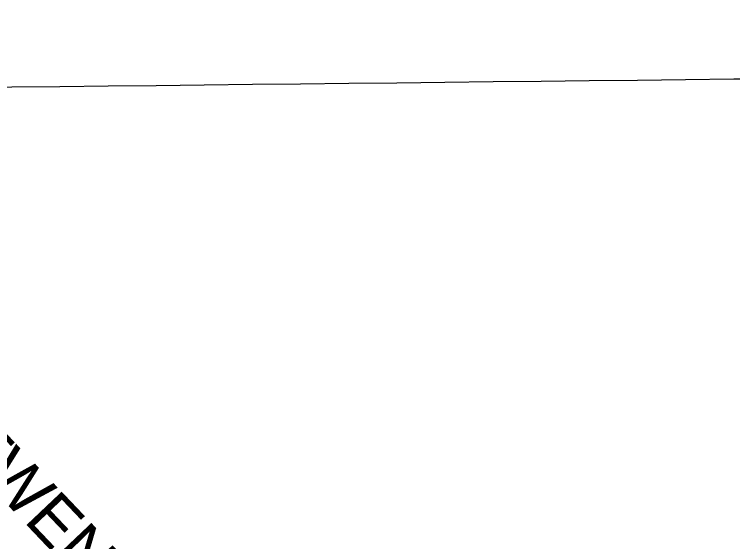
# Model space of a CAD drawing. Extents: x 3704301 to 3742427, y 506229 to 532009.
# Drawn here: x 3730206 to 3731437, y 523250 to 524154 of the extents above; entities that cross this region are included whole.
import ezdxf

# ---------------------------------------------------------------- set-up
doc = ezdxf.new("R2010")
doc.units = 0
doc.layers.add('V-GRID-MAJR', color=7, linetype='Continuous')
doc.layers.add('V-RIVR-IDEN', color=7, linetype='Continuous')

msp = doc.modelspace()

# ---------------------------------------------------------------- linework, layer by layer
at = {"layer": 'V-GRID-MAJR'}
msp.add_spline([(3708427.129, 523767.243), (3713705.816, 523829.819), (3718984.494, 523893.163), (3724263.162, 523957.275), (3729541.821, 524022.155), (3734820.471, 524087.803), (3740099.111, 524154.218), (3740099.112, 524154.218)], degree=3, dxfattribs=at)

# ---------------------------------------------------------------- texts
at = {"layer": 'V-RIVR-IDEN'}
msp.add_text('TWENTY', height=82.99983200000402, rotation=313.50045681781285, dxfattribs=at).set_placement((3730101.784401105, 523410.0758517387))

doc.saveas('drawing.dxf')
